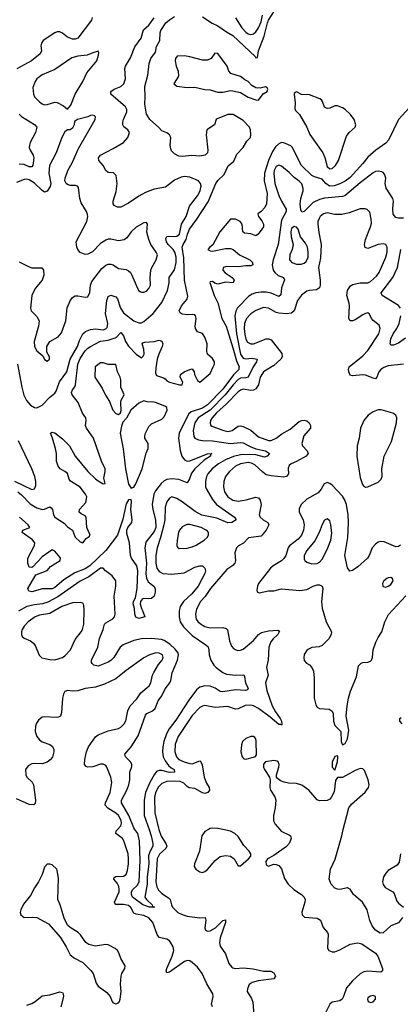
# Model space of a CAD drawing. Header units: inches. Extents: x 1771504 to 1971212, y 471788 to 643615.
# Tile 508 of 587: x 1890874 to 1893864, y 618629 to 626354. Entities that reach past the tile are written whole.
import ezdxf

# ---------------------------------------------------------------- set-up
doc = ezdxf.new("R2010")
doc.units = ezdxf.units.IN
doc.header["$MEASUREMENT"] = 0
doc.layers.add('B8691', color=7, linetype='Continuous')
doc.layers.add('B8692', color=7, linetype='Continuous')

msp = doc.modelspace()

# ---------------------------------------------------------------- linework, layer by layer
at = {"layer": 'B8691', "color": 5}
for points, elevation in [([(1892389.2, 618609.2), (1892381.7, 618630), (1892393.2, 618690), (1892391.6, 618710), (1892343.7, 618790), (1892307.2, 618870), (1892270, 618919.9), (1892230, 618957.7), (1892210, 618969.1), (1892192.4, 618972.4), (1892170, 618965.6), (1892050, 618881.6), (1892030, 618875.1), (1892025.7, 618890), (1892031.6, 618910), (1892072.8, 619007.2), (1892084.3, 619050), (1892080.1, 619080.1), (1892062.5, 619110), (1892050, 619126.1), (1892030, 619140.2), (1891970, 619152.8), (1891955.2, 619175.2), (1891920.6, 619270), (1891890, 619306.7), (1891850, 619326.2), (1891790, 619334.6), (1891770, 619342.7), (1891747.2, 619387.2), (1891730, 619403), (1891690, 619412.8), (1891631, 619411), (1891621.1, 619421.1), (1891619.3, 619430), (1891655.7, 619510), (1891656.7, 619530), (1891652.2, 619552.2), (1891639, 619579), (1891612.8, 619610), (1891616.6, 619623.4), (1891630, 619631.7), (1891690, 619635.2), (1891710, 619648.1), (1891722.1, 619677.9), (1891729.4, 619730), (1891730.4, 619770), (1891725.3, 619810), (1891693.8, 619910), (1891682.2, 619930), (1891629.8, 619970), (1891633.1, 619990), (1891642.3, 620000)], 280), ([(1891890.7, 620000), (1891907.7, 619950), (1891921.2, 619890), (1891920.4, 619870), (1891895.6, 619824.4), (1891887.3, 619792.7), (1891888.1, 619730), (1891875.5, 619630), (1891877.1, 619570), (1891858, 619470), (1891870.2, 619450), (1891915.8, 619410), (1891918.8, 619398.8), (1891933.4, 619390), (1891893.2, 619390), (1891842.6, 619410), (1891770, 619460.7), (1891760.2, 619470), (1891751.7, 619490), (1891753.6, 619510), (1891762, 619530), (1891798.3, 619561.7), (1891812.6, 619590), (1891822, 619758), (1891815.8, 619910), (1891803.6, 619970), (1891779.7, 620000)], 260), ([(1891968.2, 620000), (1891986.7, 619946.7), (1892023.1, 619890), (1892029.6, 619870), (1892021.6, 619850), (1891972.2, 619807.8), (1891955.6, 619770), (1891945.2, 619590), (1891951, 619551), (1891965, 619525), (1891990, 619497.8), (1892044.4, 619464.4), (1892055.4, 619450), (1892065.8, 619410), (1892076.1, 619390), (1892116.5, 619350), (1892150, 619332.6), (1892190, 619319.5), (1892290, 619308.3), (1892330.9, 619310.9), (1892336, 619290), (1892327.7, 619227.7), (1892334.9, 619210), (1892350, 619201.5), (1892370, 619204.2), (1892412.5, 619227.5), (1892470, 619286.7), (1892491.1, 619291.1), (1892490, 619269.5), (1892448.5, 619150), (1892443, 619110), (1892450, 619085.7), (1892490, 619023.7), (1892518.3, 618950), (1892540.3, 618920.3), (1892550, 618913.6), (1892570, 618910.1), (1892630, 618915.4), (1892707.5, 618907.5), (1892790, 618889.2), (1892847.8, 618887.7), (1892870, 618874.4), (1892883.7, 618850), (1892870.8, 618829.2), (1892746.9, 618813.1), (1892700, 618800), (1892677, 618783), (1892663.2, 618750), (1892661.7, 618730), (1892695.3, 618675.3), (1892705.3, 618645.3), (1892716.6, 618510)], 280), ([(1892357.4, 620000), (1892330, 619983.5), (1892304.7, 619950), (1892285.7, 619830), (1892246.7, 619730), (1892246.3, 619710), (1892258, 619690), (1892288.6, 619668.6), (1892310, 619663.9), (1892330, 619670.2), (1892350, 619687.1), (1892410, 619758.2), (1892450, 619787.6), (1892490, 619795.8), (1892530.2, 619790.2), (1892558, 619770), (1892590, 619714.4), (1892610, 619715.6), (1892673, 619770), (1892689.6, 619790), (1892689.6, 619810), (1892676.3, 619830), (1892634, 619874), (1892590, 619945.7), (1892565.4, 619970), (1892530, 619987.3), (1892469.2, 620000)], 320), ([(1892917.6, 620000), (1892928, 619988), (1892994.9, 619954.9), (1893001.3, 619950), (1893007.8, 619930), (1892990.2, 619890), (1892970, 619867.2), (1892870, 619795.1), (1892822, 619770), (1892808.2, 619750), (1892810, 619722.8), (1892830, 619713), (1892870, 619727.6), (1892890, 619726.7), (1892910, 619717.4), (1892930.7, 619690.7), (1892955.7, 619615.7), (1892984, 619570), (1893027.9, 619530), (1893088.9, 619490), (1893107.8, 619470), (1893116.1, 619450), (1893114.9, 619430), (1893090.4, 619350.4), (1893092.7, 619330), (1893111.7, 619311.7), (1893210, 619304.1), (1893236.5, 619290), (1893259.6, 619230), (1893292.6, 619192.6), (1893297.7, 619177.7), (1893292.2, 619070), (1893302, 619050), (1893330, 619041.5), (1893350, 619041.3), (1893390, 619054.9), (1893470, 619101.2), (1893530, 619110.2), (1893563.2, 619103.2), (1893670.4, 619030), (1893686.4, 619006.4), (1893725.3, 618910), (1893724.4, 618890), (1893710, 618880.4), (1893610, 618889.8), (1893577.2, 618882.8), (1893550, 618866.8), (1893490, 618813.8), (1893442.5, 618757.5), (1893419, 618690), (1893406.7, 618670), (1893390, 618655.8), (1893330, 618646), (1893310.1, 618629.8), (1893271, 618550)], 320), ([(1893880.3, 619310), (1893850, 619267.6), (1893790, 619245.1), (1893730, 619189.3), (1893707.2, 619187.2), (1893670, 619209.3), (1893643.5, 619243.5), (1893625.8, 619285.8), (1893603.2, 619370), (1893567.7, 619430), (1893495.8, 619490), (1893470, 619531.8), (1893458.5, 619538.5), (1893450, 619542.4), (1893390, 619528.6), (1893370, 619530.8), (1893350, 619540.3), (1893320.3, 619570), (1893305.6, 619610), (1893316.8, 619690), (1893352.7, 619767.3), (1893406, 619950), (1893416.6, 620000)], 320), ([(1893866.5, 619810), (1893855.2, 619744.8), (1893839.7, 619720.3), (1893770, 619678.5), (1893750, 619658.7), (1893732.6, 619630), (1893725, 619590), (1893729.6, 619569.6), (1893745.8, 619545.8), (1893806.7, 619510), (1893817.1, 619497.1), (1893838.2, 619438.2), (1893850, 619422), (1893888.4, 619390)], 320), ([(1890930, 618623.1), (1890970, 618635.2), (1890996.8, 618650), (1891050, 618694), (1891110, 618702.3), (1891190, 618727.6), (1891210, 618720.9), (1891216.3, 618710), (1891217.5, 618690), (1891197.6, 618610)], 280)]:
    msp.add_lwpolyline(points, dxfattribs=dict(at, elevation=elevation))
for points, elevation in [([(1891110, 619729.4), (1891090, 619729.3), (1891070, 619704), (1891052.3, 619647.7), (1891023, 619590), (1890990, 619542), (1890958.5, 619481.5), (1890905.2, 619414.8), (1890882.6, 619370), (1890878.7, 619350), (1890884.4, 619330), (1890910.3, 619310.3), (1890973.6, 619313.6), (1891010, 619308.9), (1891100.6, 619260.6), (1891193.8, 619153.8), (1891240, 619080), (1891270, 619016.3), (1891305.5, 618990), (1891370, 618955.8), (1891433.6, 618893.6), (1891451.3, 618870), (1891475.6, 618795.6), (1891490, 618770.4), (1891560.3, 618720.2), (1891586, 618690), (1891600.5, 618650), (1891610, 618639.1), (1891630, 618633.4), (1891650, 618640.7), (1891658, 618650), (1891663.7, 618670), (1891671.8, 618730), (1891667.1, 618787.1), (1891670.8, 618850), (1891677.2, 618870), (1891700.3, 618910), (1891701.8, 618930), (1891667.8, 618987.8), (1891653.4, 619033.4), (1891643.1, 619050), (1891625.5, 619065.5), (1891570, 619096.5), (1891550, 619099), (1891470, 619085.3), (1891417, 619097), (1891394.9, 619114.9), (1891353.2, 619173.2), (1891333.3, 619193.3), (1891270.7, 619230.7), (1891249.8, 619249.8), (1891224.2, 619304.2), (1891191.6, 619410), (1891173.8, 619450), (1891178.7, 619618.7), (1891170, 619678), (1891165.2, 619690), (1891130, 619722.7)], 320), ([(1893650, 618698.4), (1893630, 618693.6), (1893610, 618679.3), (1893606, 618670), (1893611, 618650), (1893630, 618643.7), (1893650, 618648.5), (1893669.3, 618670), (1893669, 618690)], 340)]:
    msp.add_lwpolyline(points, close=True, dxfattribs=dict(at, elevation=elevation))
at = {"layer": 'B8692', "color": 5}
for points, elevation in [([(1890859.8, 622650), (1890890, 622626.7), (1890956, 622556), (1891010, 622524.4), (1891050, 622512), (1891070, 622514.6), (1891110, 622531.3), (1891122.8, 622522.8), (1891132.3, 622510), (1891140.2, 622470), (1891149.5, 622449.5), (1891223.4, 622403.4), (1891250, 622375.5), (1891288.8, 622348.8), (1891310, 622294), (1891350, 622257.3), (1891370, 622248.2), (1891396.6, 622283.4), (1891420.9, 622299.1), (1891429.2, 622310), (1891401.2, 622370), (1891397.6, 622450), (1891390, 622461.3), (1891356.1, 622476.1), (1891342, 622490), (1891345.6, 622510), (1891393.6, 622566.4), (1891402.3, 622610), (1891392.3, 622632.3), (1891350, 622685.2), (1891274.3, 622734.3), (1891262.9, 622750), (1891250, 622793.3), (1891230, 622809.7), (1891191.6, 622830), (1891175.8, 622850), (1891164.7, 622890), (1891163.6, 622950), (1891156.2, 622990), (1891131.9, 623071.9), (1891115.3, 623110), (1891130, 623118.8), (1891150, 623112.7), (1891210, 623064.9), (1891264.6, 623010), (1891310.6, 622930), (1891408.5, 622810), (1891470, 622750.4), (1891490, 622736.4), (1891530, 622711.3), (1891546, 622714), (1891536.6, 622756.6), (1891547.1, 622810), (1891545.4, 622830), (1891515.8, 622890), (1891454, 623070), (1891398.9, 623150), (1891391.2, 623170), (1891397.6, 623210), (1891395.1, 623230), (1891367.5, 623267.5), (1891334.3, 623350), (1891287.2, 623410), (1891280.7, 623430), (1891289.8, 623450), (1891307.8, 623472.2), (1891311.9, 623488.1), (1891331.2, 623650), (1891350, 623694.8), (1891390, 623756.1), (1891410, 623776.6), (1891430, 623789.1), (1891509.6, 623830.4), (1891570, 623840.1), (1891623.3, 623856.7), (1891636.1, 623863.9), (1891670, 623900.3), (1891690, 623874.4), (1891704.6, 623830), (1891730, 623792.8), (1891790, 623728.8), (1891830, 623699.7), (1891845.7, 623714.3), (1891851.5, 623730), (1891849.3, 623769.3), (1891835.8, 623810), (1891842.3, 623817.7), (1891856.6, 623823.4), (1891930.7, 623829.3), (1891970, 623839.5), (1891991.7, 623831.7), (1891998.7, 623810), (1891994.9, 623790), (1891966.4, 623730), (1891953.8, 623690), (1891942.8, 623622.8), (1891941.1, 623581.1), (1891950, 623563), (1892004.2, 623544.2), (1892017, 623537), (1892030, 623521), (1892052, 623510), (1892130, 623488.5), (1892151.6, 623488.4), (1892155.1, 623510), (1892134.5, 623550), (1892138, 623570), (1892165.2, 623590), (1892210, 623610.3), (1892230, 623613.4), (1892245.5, 623590), (1892248.4, 623570), (1892270, 623522.8), (1892290, 623510.8), (1892370, 623579.3), (1892395, 623630), (1892403.5, 623650), (1892404, 623670), (1892390, 623695.1), (1892348.9, 623728.9), (1892343.8, 623750), (1892348.4, 623810), (1892330, 623862.9), (1892310, 623891.5), (1892270, 623904.2), (1892254.7, 623930), (1892252.9, 623950), (1892262, 624010), (1892255.8, 624030), (1892250, 624037.6), (1892230, 624041.1), (1892190, 624038), (1892150, 624043.5), (1892134.9, 624054.9), (1892126.6, 624070), (1892146.4, 624110), (1892190, 624162.4), (1892195.4, 624184.6), (1892169.9, 624309.9), (1892164.4, 624484.4), (1892151.5, 624570), (1892157.5, 624590), (1892183.3, 624630), (1892191.7, 624670), (1892208, 624710), (1892267, 624790), (1892355.6, 624924.4), (1892415.4, 625070), (1892430, 625092.1), (1892480, 625140), (1892513, 625207), (1892556.1, 625243.9), (1892580.3, 625299.7), (1892629.6, 625350), (1892658.2, 625401.8), (1892686.6, 625430), (1892691.3, 625450), (1892688, 625490), (1892678.5, 625510), (1892630, 625563.5), (1892552.3, 625610), (1892510, 625609.5), (1892424.9, 625575.1), (1892418.8, 625570), (1892406, 625530), (1892344, 625490), (1892340.4, 625450), (1892353.4, 625330), (1892350.5, 625309.5), (1892331.3, 625290), (1892290, 625282), (1892227.8, 625287.8), (1892150, 625280.5), (1892123.9, 625283.9), (1892090, 625302), (1892066.3, 625326.3), (1892060.9, 625340.9), (1892057, 625370), (1892061.1, 625430), (1892051.3, 625450), (1892030, 625466.6), (1891990, 625480.7), (1891965.7, 625510), (1891897.6, 625570), (1891870, 625614), (1891857.6, 625690), (1891860.7, 625750), (1891856.2, 625830), (1891880.5, 625919.5), (1891892.6, 626010), (1891903.5, 626050), (1891940.2, 626099.8), (1891950, 626144.7), (1891976.2, 626190), (1891977.4, 626250), (1891982.2, 626270), (1892022.8, 626330), (1892050, 626353.8), (1892090, 626379.5)], 240), ([(1892310, 626376.2), (1892385.8, 626325.8), (1892430, 626306.7), (1892497.7, 626257.7), (1892550, 626230.2), (1892724.8, 626064.8), (1892730, 626055.5), (1892742, 626058), (1892750.5, 626110), (1892794.3, 626225.7), (1892821.4, 626330), (1892830, 626351), (1892876, 626424)], 240), ([(1892570, 626367.8), (1892619.6, 626290), (1892650, 626255.3), (1892670, 626242.2), (1892690, 626236.6), (1892710, 626242), (1892730, 626259.3), (1892750, 626289.3), (1892770, 626337.6), (1892782.5, 626390)], 260), ([(1891442.9, 626370), (1891438, 626350), (1891330.1, 626209.9), (1891310, 626202), (1891290, 626202), (1891250, 626218.2), (1891210, 626249), (1891190, 626258), (1891170, 626258.4), (1891149.6, 626250.4), (1891057.8, 626190), (1891045.4, 626170), (1891041.2, 626150), (1891044.9, 626110), (1891035, 626085), (1890966.5, 626030), (1890852.2, 625967.8)], 260), ([(1890857.6, 623650), (1890890.9, 623470), (1890908.3, 623408.3), (1890927.2, 623367.2), (1890958.3, 623330), (1890990, 623310.2), (1891010, 623309.2), (1891050, 623330.2), (1891110, 623391.5), (1891150, 623424.9), (1891160.4, 623439.6), (1891187.2, 623512.8), (1891245.4, 623590), (1891270.6, 623689.4), (1891329.2, 623790), (1891344.2, 623835.8), (1891371.1, 623888.9), (1891391.8, 623908.2), (1891430, 623923.7), (1891470, 623927.3), (1891530, 623921), (1891551.8, 623928.2), (1891560.4, 623939.7), (1891565.9, 623970), (1891548.4, 624050), (1891560.2, 624150), (1891570, 624183.1), (1891590, 624192.4), (1891630, 624179.6), (1891642.9, 624162.9), (1891665.9, 624090), (1891690, 624055.3), (1891770, 623991.5), (1891810, 623975.5), (1891830, 623975.8), (1891850, 623985.5), (1891923.5, 624050), (1891990, 624134.3), (1892035.2, 624230), (1892047.9, 624290), (1892048.7, 624331.3), (1892089.9, 624390.1), (1892104.7, 624450), (1892104, 624490), (1892093.4, 624530), (1892081, 624550), (1892040.5, 624590), (1892026.5, 624610), (1892023.1, 624636.9), (1892030, 624652.1), (1892043.5, 624656.5), (1892090, 624651.9), (1892110, 624655), (1892129.5, 624670.5), (1892146, 624750), (1892182.2, 624810), (1892208.8, 624890), (1892270, 624972.6), (1892292.2, 625010), (1892298.8, 625050), (1892295.9, 625070), (1892279.1, 625090), (1892210, 625118.3), (1892170, 625123.4), (1892141.8, 625118.2), (1892090, 625094.6), (1892020.3, 625039.7), (1891930, 625025), (1891862, 624998), (1891810.1, 624969.9), (1891730, 624913.3), (1891670, 624883), (1891643, 624883), (1891617.2, 624897.2), (1891609.7, 624909.7), (1891608.4, 624930), (1891633.2, 625006.8), (1891641, 625070), (1891631.1, 625131.1), (1891612.6, 625152.6), (1891570, 625156.2), (1891551.1, 625171.1), (1891531.2, 625210), (1891495.6, 625250), (1891494, 625270), (1891510, 625292), (1891610, 625343.6), (1891690, 625391.4), (1891722.8, 625430), (1891738, 625470), (1891725.1, 625490), (1891693.6, 625513.6), (1891685.1, 625530), (1891684.8, 625550), (1891690.7, 625570), (1891717, 625630), (1891716.2, 625650), (1891705.1, 625670), (1891591.1, 625770), (1891589.7, 625790), (1891616.2, 625810), (1891669.8, 625830.2), (1891692, 625850), (1891706, 625890), (1891700.3, 625970), (1891705.7, 625990), (1891746.2, 626053.8), (1891778.4, 626141.6), (1891829.9, 626210), (1891846.8, 626273.2), (1891890, 626310.1), (1891930.6, 626369.4)], 260), ([(1890870, 624453.6), (1890950, 624413.8), (1890970, 624408), (1891048.3, 624408.3), (1891060.3, 624390), (1891064.6, 624350), (1891051.4, 624310), (1890995.9, 624244.1), (1890969.2, 624190.8), (1890960.3, 624090), (1890964.9, 624070), (1891010, 624025.7), (1891028.3, 623990), (1891023.2, 623950), (1890987.9, 623830), (1890990.3, 623790.3), (1891010, 623756.3), (1891055.9, 623715.9), (1891070, 623686.8), (1891090, 623674.8), (1891109, 623690), (1891109.2, 623710), (1891086.6, 623746.6), (1891087.6, 623790), (1891111.6, 623830), (1891175.5, 623864.5), (1891202.4, 623897.6), (1891237.8, 623990), (1891247.6, 624092.4), (1891270, 624148.5), (1891290, 624173.7), (1891310, 624187.2), (1891331.5, 624188.5), (1891390, 624177.1), (1891410, 624180.5), (1891426.4, 624213.6), (1891430.6, 624270), (1891441.2, 624298.8), (1891519.4, 624400.6), (1891550, 624427.8), (1891570, 624435.6), (1891590, 624436.9), (1891610, 624430.3), (1891650, 624401.1), (1891710, 624393.4), (1891730, 624384), (1891744, 624370), (1891754.9, 624350), (1891807.9, 624230), (1891820.2, 624220.2), (1891830, 624214.9), (1891850, 624216), (1891870, 624224.9), (1891890, 624243.7), (1891902.4, 624270), (1891898.7, 624330), (1891904.5, 624390), (1891911.5, 624410), (1891947.2, 624470), (1891956.5, 624510), (1891947.2, 624530), (1891904.5, 624590), (1891887.7, 624630), (1891872.4, 624687.6), (1891879.3, 624750), (1891870, 624764), (1891850, 624759.5), (1891790, 624726.9), (1891750, 624688.3), (1891717.3, 624642.7), (1891694.3, 624625.7), (1891650, 624619.8), (1891590, 624631.9), (1891570, 624631.8), (1891550, 624625.3), (1891510, 624598.7), (1891446.7, 624533.3), (1891410, 624513.8), (1891390, 624512.8), (1891350, 624527.6), (1891330.9, 624550), (1891322.8, 624570), (1891318.8, 624610), (1891401, 624770), (1891408.7, 624808.7), (1891406.7, 624826.7), (1891398.3, 624850), (1891357.4, 624917.4), (1891348.1, 624950), (1891336.6, 625036.6), (1891327.6, 625047.6), (1891313.5, 625053.5), (1891270, 625053.5), (1891250, 625060.5), (1891239.7, 625070), (1891230, 625089.3), (1891232.1, 625110), (1891252.2, 625170), (1891290, 625235.8), (1891337.7, 625342.3), (1891467, 625570), (1891471.2, 625591.2), (1891460.9, 625600.9), (1891450, 625606), (1891430, 625602), (1891408.5, 625591.5), (1891327.9, 625572.1), (1891305.8, 625554.2), (1891302, 625530), (1891290, 625504), (1891270, 625489), (1891250, 625488.7), (1891230, 625475.3), (1891205.3, 625430), (1891162, 625310), (1891109, 625211), (1891103.5, 625150), (1891120.1, 625070), (1891113.8, 625046.2), (1891090, 625009.8), (1891070, 625000.9), (1891050, 625014), (1890991.7, 625071.7), (1890950, 625097.3), (1890930, 625103), (1890910, 625100.8), (1890850, 625077.8)], 280), ([(1890870, 625613.2), (1890890, 625595.6), (1890992.1, 625532.1), (1891009.2, 625510), (1890998, 625470), (1890956.9, 625390), (1890951.3, 625370), (1890950.2, 625350), (1890955.6, 625330), (1890979.4, 625290), (1890984.4, 625270), (1890976.6, 625210), (1890970, 625198.3), (1890950, 625199.8), (1890910, 625218), (1890870, 625219.8)], 260), ([(1893935.3, 625664.7), (1893850.1, 625570), (1893771.6, 625408.4), (1893750, 625384.6), (1893671.6, 625330), (1893610, 625275.9), (1893570, 625224.9), (1893470, 625115.2), (1893430, 625085.8), (1893390, 625065.3), (1893344.7, 625050), (1893309, 625049), (1893279.5, 625070), (1893250, 625103.7), (1893190, 625121.1), (1893170, 625132.6), (1893088.3, 625210), (1893014.5, 625354.5), (1893004.2, 625364.2), (1892950, 625388.9), (1892930, 625389.8), (1892910, 625381), (1892884.2, 625355.8), (1892861, 625319), (1892829.5, 625250.5), (1892796.9, 625150), (1892793.8, 625090), (1892817.8, 624990), (1892813.1, 624910), (1892799, 624881), (1892770, 624848.7), (1892744.7, 624830), (1892751, 624810), (1892777, 624777), (1892788.4, 624750), (1892788.4, 624730), (1892777.1, 624710), (1892748.5, 624671.5), (1892730, 624658), (1892690, 624675.1), (1892640.1, 624680.1), (1892626.6, 624690), (1892621.3, 624750), (1892607, 624770), (1892570, 624788.2), (1892530.4, 624789.6), (1892445.5, 624690), (1892391.9, 624588.1), (1892366.8, 624570), (1892351.3, 624550), (1892370, 624540.7), (1892390, 624538), (1892490, 624558.7), (1892530, 624559.3), (1892550.4, 624550.3), (1892601.6, 624510), (1892682.4, 624470), (1892702, 624450), (1892704.9, 624430), (1892690, 624423.5), (1892650, 624423.7), (1892590, 624415.8), (1892501.7, 624418.3), (1892472.4, 624410), (1892470, 624387.9), (1892489, 624369), (1892543.7, 624330), (1892559.3, 624310), (1892551, 624290), (1892490, 624294.4), (1892430, 624279.7), (1892407.7, 624287.7), (1892390, 624300.9), (1892370, 624298), (1892368.9, 624291.1), (1892402.3, 624190), (1892431.2, 624131.2), (1892462.5, 624010), (1892495.5, 623950), (1892550, 623779.1), (1892576.9, 623676.9), (1892597.7, 623630), (1892597, 623623), (1892594.7, 623610), (1892552.9, 623567.1), (1892470, 623454.2), (1892350, 623331.9), (1892310, 623306.1), (1892222.3, 623277.7), (1892200.7, 623259.3), (1892128.1, 623110), (1892122, 623070), (1892135.1, 622975.1), (1892148.4, 622930), (1892170, 622901.5), (1892190, 622890.7), (1892210, 622893), (1892350, 622948.9), (1892384.7, 622950), (1892374.4, 622945.6), (1892372.6, 622930), (1892323, 622897), (1892249, 622831), (1892224.2, 622795.8), (1892209.6, 622750.4), (1892190, 622720.5), (1892125.3, 622745.3), (1892068.3, 622751.6), (1892030, 622747.2), (1892010, 622736.1), (1891985.8, 622714.2), (1891941.6, 622658.4), (1891926.9, 622630), (1891916.1, 622550), (1891920.7, 622510), (1891942.2, 622430), (1891943.1, 622370), (1891930, 622339), (1891864.6, 622255.4), (1891858.3, 622210), (1891870.1, 622090), (1891866.6, 622006.6), (1891871.5, 621971.5), (1891883.6, 621943.6), (1891928.4, 621910), (1891938.7, 621890), (1891938, 621862), (1891930.6, 621830), (1891910, 621812.7), (1891890, 621809.2), (1891846.7, 621813.3), (1891838, 621810), (1891822.8, 621790), (1891821, 621770), (1891830, 621734), (1891839.6, 621719.6), (1891858, 621670), (1891810, 621657), (1891787.4, 621667.4), (1891778, 621690), (1891775.3, 621735.3), (1891766.8, 621770), (1891767.9, 621790), (1891783.3, 621816.7), (1891798.5, 621890), (1891802.2, 622030), (1891795.8, 622070), (1891753, 622130), (1891744.7, 622150), (1891737.7, 622250), (1891716.9, 622323.1), (1891717.3, 622350), (1891724.2, 622370), (1891755.8, 622410), (1891757.6, 622430), (1891747.2, 622510), (1891751.8, 622570), (1891749, 622589), (1891730, 622587), (1891710, 622556.2), (1891685.2, 622434.8), (1891642.2, 622310), (1891550.6, 622189.4), (1891426.3, 622070), (1891390, 622046.4), (1891306.7, 622013.3), (1891221.8, 621958.2), (1891150, 621898.5), (1891130, 621889.5), (1891052.5, 621887.5), (1890970, 621864.8), (1890945.2, 621870), (1890939.5, 621890), (1891002.6, 621997.4), (1891090, 622033.4), (1891117.2, 622062.8), (1891191.3, 622110), (1891194.7, 622130), (1891190, 622138), (1891150, 622185.1), (1891130, 622193.3), (1891050, 622139.7), (1890979, 622061), (1890970, 622055.1), (1890950, 622057.2), (1890937.4, 622090), (1890938.7, 622130), (1890990.5, 622229.5), (1890992.4, 622250), (1890974.1, 622274.1), (1890894, 622330), (1890898, 622350), (1890954, 622370), (1890940.9, 622390), (1890874, 622450)], 240), ([(1893890, 624798), (1893850, 624796.9), (1893830, 624802.4), (1893808.5, 624828.5), (1893804.7, 624870), (1893810.5, 624930.5), (1893805.3, 624950), (1893753.1, 625033.1), (1893746.6, 625070), (1893749.8, 625110), (1893741.3, 625141.3), (1893730, 625156.2), (1893720.1, 625160.1), (1893690, 625165.7), (1893670, 625162.2), (1893650, 625152.1), (1893550, 625074.7), (1893427.7, 624972.3), (1893410, 624965.8), (1893270, 624952.4), (1893230, 624943.5), (1893180.8, 624919.2), (1893110, 624849.8), (1893090, 624845.1), (1893082.3, 624862.3), (1893077.2, 624910), (1893082.8, 624950), (1893101.6, 625010), (1893102.4, 625030), (1893090, 625066.3), (1893070, 625087.8), (1893030, 625114.9), (1892990, 625155.5), (1892930, 625205.5), (1892910, 625212.9), (1892890, 625201.2), (1892873.3, 625170), (1892869.7, 625150), (1892879.7, 625070), (1892910, 624975.2), (1892930, 624930.2), (1892968.5, 624868.5), (1892968.6, 624850), (1892930, 624780.5), (1892905.1, 624590), (1892866.4, 624470), (1892858.6, 624430), (1892865.7, 624390), (1892878.6, 624370), (1892906.1, 624346.1), (1892946.5, 624330), (1892953.8, 624313.8), (1892930.6, 624250), (1892925.1, 624194.9), (1892910, 624183.2), (1892850, 624208.1), (1892810, 624216.1), (1892770, 624217.3), (1892730, 624211.7), (1892699.9, 624200.1), (1892675.4, 624184.6), (1892585.9, 624094.1), (1892571.8, 624068.2), (1892565.1, 624030), (1892578.2, 623890), (1892608.5, 623730), (1892630, 623699), (1892650, 623693.5), (1892698.4, 623698.4), (1892739.1, 623690), (1892735.2, 623670), (1892709, 623631), (1892670.4, 623549.6), (1892650, 623543.2), (1892610, 623541.6), (1892590, 623531.5), (1892550.4, 623490), (1892488.6, 623411.4), (1892370, 623291.3), (1892276.8, 623230), (1892250.6, 623190), (1892238.4, 623130), (1892243.2, 623083.2), (1892251, 623071), (1892277.8, 623057.8), (1892311.5, 623051.5), (1892390, 623050.6), (1892530, 623029.4), (1892610, 623036.1), (1892630, 623033.8), (1892684.7, 623004.7), (1892730, 622987.5), (1892804.9, 622970), (1892836.4, 622950), (1892818.4, 622930), (1892797.3, 622922.7), (1892730, 622939.4), (1892683.4, 622943.4), (1892610, 622939.8), (1892553.3, 622926.7), (1892490, 622901.3), (1892435, 622870), (1892385.5, 622830), (1892353.1, 622790), (1892342.7, 622770), (1892333, 622730), (1892335, 622690), (1892341.9, 622670), (1892389.5, 622590), (1892419.5, 622550), (1892563.1, 622450), (1892574.4, 622430), (1892542, 622410), (1892510, 622406.3), (1892422.4, 622442.4), (1892305.9, 622465.9), (1892254, 622494), (1892150, 622572), (1892110, 622596.1), (1892070, 622609.6), (1892050, 622600.7), (1892030.2, 622569.8), (1892017.8, 622530), (1892013.9, 622430), (1892008, 622390), (1891981.5, 622290), (1891953.1, 622210), (1891944.6, 622150), (1891943.4, 622090), (1891951, 622051), (1891970, 622025), (1891999.3, 622010), (1892070, 622002.8), (1892165.8, 622014.2), (1892250, 622059.2), (1892290, 622070.2), (1892310, 622068.7), (1892330, 622050.7), (1892332.8, 622030), (1892328.2, 622010), (1892276.2, 621910), (1892226.8, 621850), (1892161.5, 621790), (1892135.5, 621750), (1892127.8, 621712.2), (1892125.9, 621670), (1892133.9, 621630), (1892161.2, 621590), (1892230, 621523.6), (1892337.8, 621450), (1892354, 621434), (1892361.2, 621410), (1892363.7, 621370), (1892376.3, 621330), (1892399, 621290), (1892418, 621270), (1892470, 621231.6), (1892500.1, 621220.1), (1892570, 621211.6), (1892634, 621214), (1892640.3, 621200.3), (1892649.3, 621149.3), (1892670.3, 621109.7), (1892663.4, 621096.6), (1892648.7, 621091.3), (1892570, 621095), (1892470, 621081.2), (1892450, 621082.3), (1892409.7, 621110), (1892370, 621123.8), (1892330, 621127.8), (1892290, 621116.5), (1892264.5, 621095.5), (1892204.3, 621015.7), (1892102.2, 620857.8), (1892048.6, 620790), (1892026.7, 620750), (1892006.9, 620690), (1891999.1, 620650), (1891997.5, 620610), (1892002.3, 620570), (1892017.7, 620537.7), (1892043.1, 620503.1), (1892063.9, 620483.9), (1892087.9, 620470), (1892090.4, 620450), (1892050, 620447), (1891990, 620462.2), (1891970, 620462.5), (1891950, 620454.7), (1891930, 620428.4), (1891897.7, 620370), (1891863.1, 620290), (1891852.3, 620230), (1891853.3, 620110), (1891890.7, 620000)], 260), ([(1893889.4, 623650.6), (1893770, 623638), (1893735.5, 623624.5), (1893710, 623608.2), (1893695, 623590), (1893681, 623550), (1893670, 623537.4), (1893650, 623540.4), (1893590, 623565.3), (1893570, 623568.7), (1893490, 623559.1), (1893470, 623565.6), (1893460.3, 623590), (1893458.2, 623610), (1893462.7, 623630), (1893570, 623715.7), (1893610, 623757.4), (1893694.5, 623890), (1893706, 623930), (1893697.7, 623957.7), (1893650, 623992.8), (1893636.8, 624010), (1893622.6, 624042.6), (1893610, 624052.8), (1893590, 624049.7), (1893570, 624039.2), (1893510, 623999.3), (1893490, 623992), (1893470, 623991.8), (1893459.7, 624010), (1893465.4, 624110), (1893463.6, 624130), (1893445.5, 624190), (1893450.6, 624230), (1893470, 624263.9), (1893490, 624276), (1893550, 624290.2), (1893610, 624290.2), (1893630, 624299.7), (1893678.1, 624341.9), (1893698.3, 624370), (1893751.3, 624490), (1893762.2, 624530), (1893761.4, 624570), (1893750.7, 624590.7), (1893730, 624595.8), (1893690, 624588.9), (1893610, 624558.7), (1893587.7, 624567.7), (1893582.9, 624590), (1893589.9, 624630), (1893631.4, 624730), (1893636.9, 624756.9), (1893636.5, 624790), (1893624.4, 624844.4), (1893604.5, 624864.5), (1893588, 624870), (1893550, 624870.7), (1893462.4, 624837.6), (1893406.2, 624826.2), (1893350, 624825.1), (1893290, 624838.8), (1893261.3, 624830), (1893236, 624810), (1893225.8, 624794.2), (1893217.2, 624770), (1893215.9, 624750), (1893223.4, 624683.4), (1893242, 624590), (1893237.5, 624482.5), (1893222.6, 624410), (1893235.8, 624310), (1893235.3, 624270), (1893230.2, 624249.8), (1893205.9, 624234.1), (1893150, 624229.2), (1893130, 624223.2), (1893086.8, 624193.2), (1893056.4, 624150), (1893031.3, 624070), (1893010, 624051.3), (1892970, 624045), (1892910.4, 624050.4), (1892890, 624056.8), (1892830, 624091.6), (1892790, 624095.1), (1892730, 624071.8), (1892690, 624045), (1892657.1, 624010), (1892640.4, 623970), (1892637, 623930), (1892642.7, 623882.7), (1892650, 623847.6), (1892664.5, 623824.5), (1892690, 623811.6), (1892710, 623811.8), (1892810, 623849.4), (1892830, 623850.2), (1892850, 623841.5), (1892934.6, 623734.6), (1892936.3, 623710), (1892926.2, 623690), (1892870, 623640.4), (1892790.2, 623590), (1892780.9, 623579.1), (1892764.7, 623550), (1892749.6, 623490), (1892730, 623457.2), (1892710, 623446.5), (1892690, 623445.6), (1892630, 623455.2), (1892610, 623448.1), (1892590, 623434), (1892499.9, 623340.1), (1892420.9, 623270), (1892386.7, 623230), (1892374.4, 623210), (1892369.4, 623190), (1892373.8, 623173.8), (1892384.3, 623164.3), (1892477, 623130), (1892510, 623122.7), (1892542.6, 623130), (1892590, 623165.4), (1892610, 623167.9), (1892630, 623163), (1892690, 623132.5), (1892750, 623081.2), (1892830, 623052.2), (1892850, 623053.4), (1892890, 623070.7), (1892934.8, 623105.2), (1892998.7, 623141.3), (1893070, 623202.2), (1893090, 623210.1), (1893110, 623212.8), (1893130, 623206), (1893147.2, 623190), (1893158, 623170), (1893158, 623150), (1893106, 623090), (1893091.2, 623030), (1893096.1, 623010), (1893133.6, 622970), (1893140.9, 622950), (1893124.2, 622930), (1893050, 622888.5), (1893006.7, 622870), (1892990, 622855.8), (1892984.1, 622835.9), (1892985.4, 622790), (1892971.4, 622768.6), (1892950, 622764.9), (1892850, 622774.1), (1892810, 622784), (1892783.2, 622803.2), (1892722.1, 622862.1), (1892694.9, 622874.9), (1892670, 622879.1), (1892610, 622870.3), (1892570, 622851.4), (1892521.9, 622810), (1892491.6, 622770), (1892477.5, 622730), (1892475.3, 622690), (1892484.3, 622650), (1892509.4, 622610), (1892550, 622583.2), (1892590, 622577), (1892652.4, 622587.6), (1892730, 622608), (1892750, 622603.1), (1892763.9, 622583.9), (1892770.1, 622550.1), (1892756.5, 622470), (1892762.8, 622450), (1892787.2, 622430), (1892822.6, 622410), (1892831.9, 622390), (1892810.1, 622350), (1892770, 622302.3), (1892672.4, 622287.6), (1892633.4, 622246.6), (1892594.1, 622225.9), (1892576.9, 622210), (1892564.7, 622170), (1892569.4, 622110), (1892563.8, 622090), (1892547.8, 622072.2), (1892501.1, 622038.9), (1892374.6, 621890), (1892331.5, 621828.5), (1892295.9, 621790), (1892264.4, 621730), (1892255, 621690), (1892262, 621650), (1892273.4, 621633.4), (1892293.7, 621613.7), (1892330, 621592.6), (1892370, 621582.3), (1892470, 621585.7), (1892497.3, 621577.3), (1892506.4, 621566.4), (1892521.5, 621481.5), (1892538.7, 621438.7), (1892556.8, 621416.8), (1892585.2, 621405.2), (1892610, 621407.2), (1892630, 621415.5), (1892710, 621484.2), (1892750.4, 621529.5), (1892774.7, 621545.3), (1892830, 621559.1), (1892903, 621563), (1892915.4, 621555.4), (1892901.8, 621530), (1892864.7, 621495.3), (1892847.3, 621472.7), (1892830.7, 621430), (1892825.3, 621330), (1892814.3, 621270), (1892825.7, 621210), (1892806.6, 621150), (1892816.6, 621090), (1892858.9, 620970), (1892883.4, 620923.4), (1892921.3, 620870), (1892930.8, 620850), (1892932.7, 620827.3), (1892930, 620819.3), (1892924.2, 620824.2), (1892910, 620824), (1892841.8, 620881.8), (1892750.2, 620950.2), (1892710, 620969.9), (1892690, 620974.6), (1892646.1, 620973.9), (1892590, 620946), (1892570, 620944.1), (1892510, 620965.6), (1892410, 620957.2), (1892330, 620972.7), (1892310, 620968.9), (1892290, 620957.4), (1892230, 620895.7), (1892119.8, 620730), (1892095.4, 620670), (1892092.1, 620610), (1892106.8, 620570), (1892124.3, 620550), (1892166.5, 620530), (1892210, 620516.8), (1892230, 620516.2), (1892290, 620538.3), (1892295.5, 620535.5), (1892307.9, 620507.9), (1892324.6, 620410), (1892343.1, 620363.1), (1892362.3, 620330), (1892365.5, 620310), (1892351.7, 620290), (1892330, 620282.9), (1892310, 620288.6), (1892250, 620320.9), (1892206.8, 620326.8), (1892190, 620336.8), (1892163.1, 620363.1), (1892136, 620376), (1892090, 620379.9), (1892030, 620377), (1891990, 620360.5), (1891964.6, 620335.4), (1891940.3, 620290), (1891932.9, 620250), (1891937.2, 620130), (1891964.8, 620010), (1891968.2, 620000)], 280), ([(1893866.4, 624090), (1893850, 624111.1), (1893720.5, 624190), (1893715, 624210), (1893804.9, 624330), (1893841.9, 624410), (1893868.8, 624550)], 260), ([(1893904.6, 623855.4), (1893850, 623814.8), (1893810, 623801.1), (1893790, 623800.9), (1893783.6, 623810), (1893789.2, 623850), (1893807.6, 623890), (1893836.3, 623930), (1893855.9, 623970), (1893867.9, 624030)], 260), ([(1890834.3, 622734.3), (1890970, 622669.1), (1890990, 622673), (1891000, 622700), (1891001.1, 622730), (1890992.8, 622770), (1890969.9, 622830), (1890865, 623050)], 260), ([(1893864.9, 622230), (1893850, 622220.5), (1893830, 622218.9), (1893738.4, 622258.4), (1893710, 622260.4), (1893690, 622254.5), (1893670, 622239.8), (1893644.2, 622210), (1893620.7, 622150), (1893606.7, 622130), (1893530, 622060.4), (1893490, 622032.8), (1893468.3, 622028.3), (1893450, 622054), (1893428.9, 622148.9), (1893452.2, 622290), (1893458.4, 622410), (1893454.2, 622470), (1893440.3, 622550), (1893425.8, 622590), (1893410, 622614.5), (1893330, 622701.3), (1893310, 622715.4), (1893290, 622721.6), (1893266.5, 622713.5), (1893243.6, 622670), (1893218.9, 622641.1), (1893130, 622591.6), (1893085, 622550), (1893070, 622516), (1893069.2, 622490), (1893102.3, 622430), (1893108.8, 622390), (1893103.8, 622350), (1893087.2, 622310), (1893061.4, 622278.6), (1892993.2, 622226.8), (1892982.2, 622210), (1892964.6, 622150), (1892950, 622125.5), (1892930, 622107.1), (1892864.4, 622070), (1892844.2, 622050), (1892751.6, 621930), (1892742.8, 621910), (1892737.6, 621877.6), (1892743.2, 621863.2), (1892756.4, 621856.4), (1892830, 621872.7), (1892870, 621873.6), (1892930, 621888.4), (1893075.6, 621875.6), (1893130, 621884.2), (1893178.9, 621910), (1893210, 621919.4), (1893230, 621921.1), (1893251.3, 621910), (1893256.3, 621890), (1893245.9, 621790), (1893250, 621736), (1893282.2, 621630), (1893323.6, 621550), (1893322.2, 621530), (1893303.3, 621496.6), (1893250, 621443.9), (1893226.9, 621433.1), (1893170, 621427.7), (1893132, 621410), (1893110, 621374), (1893106.2, 621346.2), (1893110, 621325.5), (1893126.3, 621306.3), (1893150, 621292.2), (1893170, 621272.4), (1893182.3, 621242.3), (1893188.5, 621188.5), (1893188.2, 621030), (1893199.6, 620979.6), (1893210, 620961.1), (1893228.7, 620948.7), (1893304.8, 620944.8), (1893328.4, 620928.4), (1893335.8, 620910), (1893340.2, 620850), (1893350, 620816.3), (1893398, 620770), (1893399.1, 620690), (1893410, 620664.7), (1893430, 620676), (1893450, 620712), (1893459, 620779), (1893439.3, 620890), (1893445.6, 620970), (1893456.5, 621030), (1893473.3, 621086.7), (1893520.9, 621199.1), (1893536.8, 621283.2), (1893556, 621304), (1893570, 621309.2), (1893610, 621312.3), (1893630, 621320.9), (1893638, 621330), (1893645.3, 621350), (1893652.1, 621410), (1893671.8, 621470), (1893690, 621506.9), (1893719.2, 621550), (1893742.5, 621630), (1893772.1, 621687.9), (1893907.3, 621832.7)], 320), ([(1891779.7, 620000), (1891770, 620012.3), (1891732.7, 620110), (1891673.3, 620210), (1891674.2, 620230), (1891715.9, 620310), (1891731.2, 620350), (1891738.7, 620390), (1891740.3, 620450), (1891754.3, 620494.3), (1891755.3, 620510), (1891747.4, 620527.4), (1891705.4, 620570), (1891701.3, 620590), (1891750.6, 620649.4), (1891804.7, 620735.3), (1891863.1, 620896.9), (1891873.8, 620910), (1891918.7, 620930), (1891939.9, 620950), (1891963, 621010), (1891990.7, 621049.3), (1892017, 621103), (1892052.9, 621150), (1892061.4, 621170), (1892072.7, 621230), (1892113.6, 621330), (1892123.1, 621370), (1892116.6, 621390), (1892095.6, 621415.6), (1892053.4, 621453.4), (1892010, 621482.1), (1891989.6, 621490), (1891910, 621500.1), (1891830, 621496.1), (1891770, 621484.3), (1891687.2, 621450), (1891663.6, 621430), (1891612.9, 621350), (1891590, 621326), (1891570, 621313.7), (1891490, 621281.6), (1891457.2, 621290), (1891442.5, 621302.5), (1891437.6, 621310), (1891437.4, 621330), (1891488.9, 621431.1), (1891502, 621498), (1891529.7, 621569.7), (1891540.4, 621610), (1891550, 621620.9), (1891606.7, 621653.3), (1891618.9, 621670), (1891624.7, 621690), (1891617.6, 621830), (1891629.8, 621910), (1891628.8, 621950), (1891599.8, 621990), (1891549.6, 622030), (1891530, 622051.6), (1891510, 622049.7), (1891417.6, 621982.4), (1891350, 621948.4), (1891173.6, 621826.4), (1891095.9, 621784.1), (1891052.4, 621770), (1890990, 621762.5), (1890930.9, 621749.1), (1890865.9, 621714.1)], 260), ([(1891642.3, 620000), (1891669.9, 620030), (1891674.4, 620050), (1891671.8, 620070), (1891650, 620109), (1891630, 620129.1), (1891566.6, 620166.6), (1891547, 620190), (1891549, 620210), (1891585, 620290), (1891599.3, 620370), (1891590.7, 620410), (1891559.2, 620490), (1891550, 620502), (1891530, 620512), (1891510, 620511.8), (1891450, 620492.3), (1891409.3, 620490), (1891395.4, 620495.4), (1891383.8, 620510), (1891385, 620550), (1891399.3, 620610), (1891414.7, 620650), (1891470, 620727.9), (1891490, 620742), (1891570, 620774.2), (1891650, 620791.4), (1891670, 620803.6), (1891696.4, 620830), (1891708.3, 620851.7), (1891725, 620930), (1891741.2, 620970), (1891793.8, 621026.2), (1891826.8, 621073.2), (1891892.1, 621127.9), (1891904, 621150), (1891917.3, 621210), (1891927.6, 621232.4), (1891965.6, 621294.4), (1891994, 621330), (1892002, 621350), (1891996, 621370), (1891970, 621384.5), (1891945.1, 621385.1), (1891890, 621368.3), (1891850, 621348.2), (1891710, 621248.1), (1891630, 621183.2), (1891540.6, 621139.4), (1891470, 621116.1), (1891390, 621106.9), (1891330, 621088.9), (1891290, 621086.2), (1891250, 621089.7), (1891230, 621082.7), (1891218, 621062), (1891210.2, 621029.8), (1891201.6, 620918.4), (1891194.8, 620890), (1891178.9, 620881.1), (1891161.4, 620878.6), (1891070, 620883.1), (1891050, 620880.4), (1891021.3, 620858.7), (1891006, 620834), (1890998, 620810), (1890996.2, 620770), (1891010.3, 620730), (1891030, 620704.2), (1891050, 620688.7), (1891110, 620668.4), (1891130, 620653), (1891142, 620630), (1891143.1, 620610), (1891132, 620568), (1891114.2, 620545.8), (1891091.1, 620528.9), (1891050, 620516.4), (1890990, 620518.8), (1890970, 620515.5), (1890940.9, 620499.1), (1890921.2, 620470), (1890921.8, 620430), (1890930, 620410.5), (1890971.3, 620371.3), (1890983.6, 620350), (1890999.6, 620230), (1890995.9, 620204.1), (1890985.1, 620194.9), (1890950, 620195.6), (1890850, 620240.3)], 280), ([(1893877.7, 620830), (1893859.7, 620850), (1893861.3, 620870), (1893870, 620878)], 280), ([(1893416.6, 620000), (1893427.2, 620050), (1893460.3, 620170), (1893480.4, 620199.6), (1893588, 620292), (1893614.7, 620330), (1893618.5, 620350), (1893612.9, 620390), (1893584.2, 620464.2), (1893570, 620477.4), (1893550, 620478.4), (1893510, 620463.4), (1893410, 620407.6), (1893370, 620409), (1893355.2, 620384.8), (1893344, 620296), (1893320.9, 620250), (1893310, 620238.3), (1893290, 620227.7), (1893230, 620223.9), (1893210, 620232.8), (1893145.8, 620310), (1893090, 620346.8), (1893050, 620362.4), (1892984.9, 620364.9), (1892951.2, 620371.2), (1892922.2, 620382.2), (1892899.7, 620399.7), (1892893, 620410), (1892891, 620430), (1892909.7, 620490), (1892911.8, 620510), (1892905.1, 620530), (1892896.5, 620536.5), (1892870, 620542.6), (1892804.7, 620530), (1892788.4, 620511.6), (1892790.5, 620490), (1892798.4, 620470), (1892838, 620410), (1892842.4, 620390), (1892840.3, 620330), (1892845.5, 620310), (1892877.7, 620257.7), (1892886.7, 620230), (1892880.8, 620170), (1892867.1, 620110), (1892868, 620068), (1892881.5, 620041.5), (1892917.6, 620000)], 320), ([(1892469.2, 620000), (1892430, 620008.2), (1892390, 620010.8), (1892370, 620007.6), (1892357.4, 620000)], 320)]:
    msp.add_lwpolyline(points, dxfattribs=dict(at, elevation=elevation))
for points, elevation in [([(1891490, 626106), (1891450, 626095.1), (1891404.2, 626075.8), (1891330, 626067.9), (1891285.1, 626054.9), (1891150, 625964.1), (1891050, 625921.8), (1891010.3, 625890), (1890995.6, 625870), (1890978.5, 625821.5), (1890982.3, 625770), (1890991.8, 625750), (1891030.4, 625710), (1891050, 625693.7), (1891070, 625686.5), (1891090, 625688), (1891150, 625705.8), (1891170, 625703.6), (1891218.6, 625678.6), (1891250, 625651), (1891277.4, 625682.6), (1891311.2, 625770), (1891369.8, 625870.2), (1891402.8, 625937.2), (1891481.2, 626030), (1891494.6, 626074.6), (1891495.3, 626095.3)], 280), ([(1892407.5, 626092.5), (1892378, 626050), (1892350, 626037.2), (1892310, 626037), (1892210, 626063.6), (1892170, 626069.4), (1892111.3, 626068.7), (1892098, 626050), (1892094.8, 626030), (1892102.8, 625990), (1892118.8, 625950), (1892121, 625910), (1892084.7, 625850), (1892110, 625831.3), (1892190, 625823.1), (1892250, 625823.6), (1892330, 625805.2), (1892370, 625802.8), (1892430, 625785.5), (1892470, 625786.5), (1892530, 625799.3), (1892550, 625796.5), (1892610, 625782.6), (1892670, 625745.2), (1892730, 625725.2), (1892750, 625722.8), (1892787.2, 625772.8), (1892818, 625790), (1892823.7, 625810), (1892818.3, 625818.3), (1892806.3, 625826.3), (1892762.4, 625817.6), (1892730, 625818.7), (1892698, 625838), (1892670, 625869.6), (1892642, 625882), (1892608.6, 625908.6), (1892532.7, 625932.7), (1892517, 625950), (1892505.2, 625990), (1892430, 626089)], 240), ([(1893050, 625786.9), (1893036.7, 625783.3), (1893030.2, 625769.8), (1893037.2, 625702.8), (1893036.5, 625656.5), (1893041.4, 625641.4), (1893072, 625610), (1893129.4, 625510), (1893154.1, 625454.1), (1893256.4, 625310), (1893271.6, 625271.5), (1893290, 625201), (1893310, 625184), (1893330, 625187.7), (1893354.5, 625210), (1893378.7, 625250), (1893440.5, 625439.5), (1893463.6, 625470), (1893510, 625510.7), (1893515.5, 625530), (1893502.7, 625570), (1893472.5, 625610), (1893430, 625650.4), (1893410, 625663.1), (1893370, 625678.4), (1893350, 625677.9), (1893310, 625659.9), (1893290, 625657.8), (1893268.9, 625668.9), (1893253.2, 625713.2), (1893245, 625725), (1893232.5, 625732.5), (1893150, 625763.7), (1893087.8, 625767.8)], 240), ([(1893030, 624730.6), (1893010, 624715.1), (1893003.9, 624690), (1893005.7, 624650), (1893022, 624590), (1893015.4, 624550), (1892996.5, 624510), (1892994.9, 624470), (1893012.7, 624450), (1893050, 624435.9), (1893085.2, 624434.8), (1893110, 624443.6), (1893123.5, 624456.5), (1893139.2, 624490), (1893141.6, 624530), (1893134.6, 624570), (1893120.8, 624600.8), (1893079.2, 624650), (1893063.1, 624710), (1893050, 624725.3)], 280), ([(1891530, 623660.9), (1891510, 623660.9), (1891467, 623630), (1891464.2, 623550), (1891523.2, 623463.2), (1891547.6, 623407.6), (1891579.4, 623359.4), (1891606.2, 623290), (1891630, 623264.6), (1891650, 623256.4), (1891665.1, 623270), (1891672.2, 623287.8), (1891668.5, 623351.5), (1891672.6, 623370), (1891696.3, 623410), (1891669.7, 623470), (1891669.6, 623529.6), (1891664.5, 623550), (1891642.9, 623590), (1891629.2, 623649.2), (1891570, 623647.8)], 240), ([(1891850, 623363.1), (1891810, 623346), (1891746.3, 623290), (1891712.7, 623227.3), (1891684.4, 623195.6), (1891675, 623165), (1891664.6, 623110), (1891686.6, 622986.6), (1891705.7, 622830), (1891730.2, 622710), (1891750, 622679.5), (1891770, 622685.7), (1891787.8, 622712.2), (1891837.2, 622830), (1891867.7, 622952.3), (1891882.4, 622990), (1891882.9, 623030), (1891858.4, 623070), (1891856.9, 623090), (1891862, 623110), (1891890, 623161.6), (1891910, 623183.7), (1891990, 623220.9), (1892010, 623237.4), (1892033.1, 623290), (1892031.5, 623310), (1892019.3, 623319.3), (1891950, 623348.6), (1891930, 623353.5), (1891875.3, 623355.3)], 240), ([(1893714.1, 623294.1), (1893690, 623294), (1893650, 623276.8), (1893611.6, 623250), (1893576.9, 623210), (1893551.3, 623150), (1893542.3, 623070), (1893525.8, 623010), (1893522, 622930), (1893550, 622761), (1893567.6, 622707.6), (1893575.6, 622695.6), (1893590, 622686.4), (1893610, 622688.9), (1893690, 622726), (1893714, 622750), (1893722.9, 622770), (1893720.3, 622830), (1893737.8, 622930), (1893796.3, 623043.7), (1893835, 623190), (1893836.9, 623230), (1893830, 623252), (1893806.5, 623266.5)], 320), ([(1893290, 622437), (1893270, 622427), (1893250, 622392.3), (1893225.6, 622330), (1893193.9, 622266.1), (1893131.3, 622190), (1893110.3, 622150), (1893110, 622121), (1893115.5, 622110), (1893130, 622098.4), (1893170, 622083.6), (1893210, 622086.9), (1893230, 622098), (1893250, 622120.4), (1893290, 622196.4), (1893318.9, 622270), (1893325.7, 622325.7), (1893318, 622390), (1893310, 622421.2)], 340), ([(1892210, 622393.6), (1892187.3, 622392.7), (1892150, 622373.7), (1892130.3, 622350), (1892122.2, 622330), (1892110.3, 622270.3), (1892108.8, 622228.8), (1892114.2, 622214.2), (1892126, 622206), (1892190, 622208.6), (1892230, 622217.6), (1892260.5, 622230), (1892323.9, 622270), (1892347.2, 622290), (1892358.7, 622310), (1892357.2, 622330), (1892350, 622340.5), (1892340.5, 622350), (1892300.5, 622370)], 280), ([(1893790, 621976.9), (1893770, 621975.8), (1893757.3, 621970), (1893735.5, 621950), (1893724.9, 621930), (1893726, 621910), (1893730, 621906.8), (1893750, 621902), (1893770, 621908.4), (1893790, 621921.6), (1893807, 621950), (1893802.7, 621970)], 340), ([(1891350, 621780.9), (1891290, 621779.2), (1891206.7, 621750), (1891110, 621695.4), (1891030, 621681.1), (1890996.5, 621670), (1890941.1, 621630), (1890910, 621594.5), (1890895.2, 621570), (1890888.5, 621550), (1890888.2, 621530), (1890894.8, 621514.8), (1890910, 621501.7), (1890959.7, 621479.7), (1890982.7, 621462.7), (1890998.6, 621438.6), (1891026.9, 621366.9), (1891047.3, 621347.3), (1891110, 621333), (1891150, 621330.4), (1891210, 621348.9), (1891230, 621362.7), (1891272.8, 621410), (1891310, 621491.6), (1891357.8, 621550), (1891368.8, 621570), (1891377.1, 621610), (1891381.3, 621721.3), (1891379.1, 621759.1), (1891370, 621777.2)], 280), ([(1892690, 620729.8), (1892650, 620715.1), (1892625.5, 620690), (1892615.8, 620664.2), (1892611.4, 620610), (1892621.7, 620570), (1892635.8, 620555.8), (1892650, 620551.8), (1892710, 620567), (1892727.3, 620572.7), (1892734.9, 620585.1), (1892733.3, 620693.3), (1892730.7, 620710.7), (1892722.2, 620722.3), (1892710, 620729.7)], 320), ([(1893370, 620578), (1893350, 620573.2), (1893328.7, 620528.7), (1893328.7, 620490), (1893350, 620464.7), (1893372, 620530), (1893374, 620570)], 320)]:
    msp.add_lwpolyline(points, close=True, dxfattribs=dict(at, elevation=elevation))

doc.saveas('drawing.dxf')
